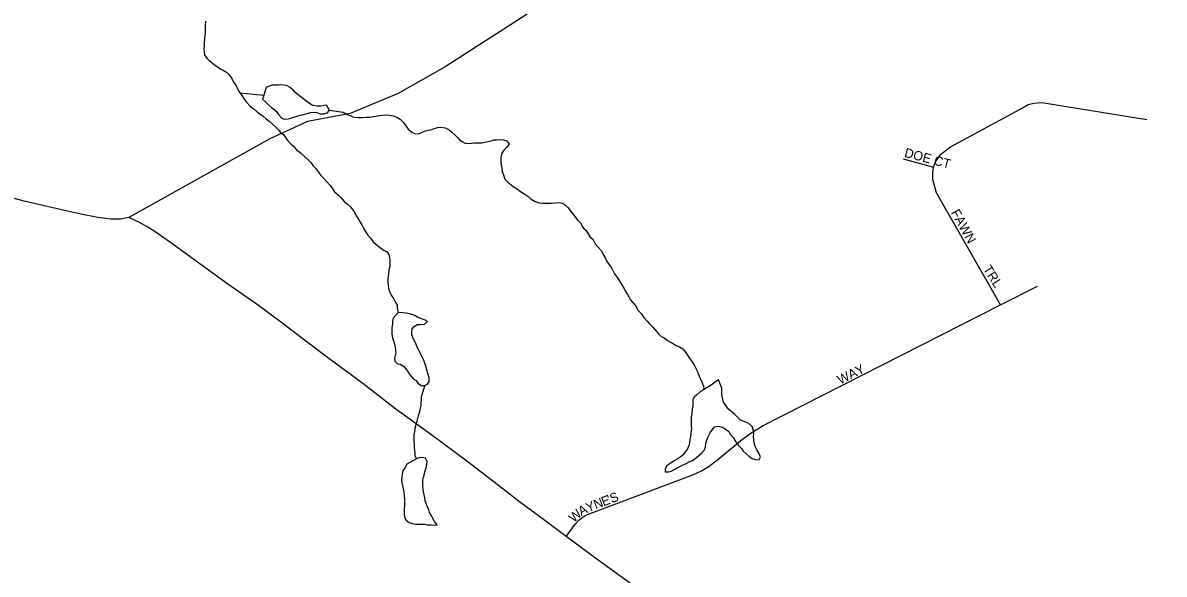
# Model space of a CAD drawing. Extents: x 1310247 to 1664935, y 284496 to 704931.
# Drawn here: x 1526231 to 1532360, y 482450 to 485411 of the extents above; entities that cross this region are included whole.
import ezdxf

# ---------------------------------------------------------------- set-up
doc = ezdxf.new("R2010")
doc.units = 0
for name, color, linetype in [('GM_P_State_Location', 7, 'Continuous'), ('GM_X_County_Road_Text', 7, 'Continuous'), ('GM_X_Interstate_Shield', 7, 'Continuous'), ('GM_X_Minor_River', 7, 'Continuous'), ('GM_X_Minor_River_Text', 7, 'Continuous'), ('GM_X_State_Location', 7, 'Continuous')]:
    doc.layers.add(name, color=color, linetype=linetype)

msp = doc.modelspace()

# ---------------------------------------------------------------- linework, layer by layer
at = {"layer": 'GM_X_County_Road_Text'}
msp.add_lwpolyline([(1532455.1, 487535.2), (1532342.7, 487410.6), (1532067.8, 487045.9), (1531842.7, 486907), (1531718.6, 486806.7), (1531563.1, 486624.6), (1531427.3, 486546.5), (1531199.2, 486479.8), (1530873.2, 486436.8), (1530696.2, 486421.5), (1530585.3, 486393.1), (1530475.5, 486312.6), (1530407.6, 486211.4), (1530306.2, 486146.8), (1530131, 486117.4), (1530009.7, 486069.1), (1529059.3, 485536.4), (1528499.3, 485174.1), (1528246, 485031.6), (1527989.2, 484923.3), (1527759.5, 484880.8), (1527557.2, 484787.6), (1526800, 484365.7)], dxfattribs=at)
at = {"layer": 'GM_X_Interstate_Shield'}
msp.add_lwpolyline([(1529533.6, 482371.9), (1529320.8, 482524.9), (1529147.8, 482653.3), (1529040.6, 482733), (1528898.3, 482838.7), (1528762.3, 482943.9), (1528615.6, 483056.2), (1528428.2, 483196), (1528234.8, 483335.9), (1528057.4, 483473.4), (1527881.8, 483602.7), (1527743.8, 483707), (1527615.6, 483804.9), (1527497.3, 483892.6), (1527331.4, 484007.6), (1527189.3, 484112), (1527043.2, 484216.5), (1526952.4, 484281.2), (1526902.9, 484312.7), (1526857.3, 484338.1), (1526800, 484365.7), (1526757.1, 484357), (1526702.8, 484356.5), (1526634.5, 484364.5), (1526542.4, 484383.1), (1526432.3, 484408.3), (1526238.3, 484453.9), (1526010.3, 484514.5)], dxfattribs=at)
at = {"layer": 'GM_X_Minor_River'}
for points in [[(1527538.2, 485063.8), (1527525.1, 485021.6)], [(1527876.9, 484943.1), (1527861.2, 484967.7), (1527847.1, 484966.1), (1527831, 484962.5), (1527812.9, 484962.9), (1527790.9, 484967.4), (1527775, 484973.8), (1527757.2, 484986.3), (1527741.5, 484998.7), (1527725.7, 485011.1), (1527709.9, 485023.5), (1527694.2, 485036), (1527680.5, 485050.3), (1527666.7, 485062.7), (1527650.9, 485073.1), (1527636.9, 485075.5), (1527618.9, 485077.9), (1527604.8, 485076.2), (1527586.7, 485076.7), (1527568.6, 485075.1), (1527538.2, 485063.8)], [(1527525.1, 485021.6), (1527518.5, 485000.1), (1527534.2, 484985.6), (1527549.9, 484971.2), (1527565.6, 484956.8), (1527579.4, 484946.4), (1527593.2, 484934.1), (1527604.8, 484917.7), (1527622.5, 484899.2), (1527636.4, 484892.9), (1527656.5, 484894.4), (1527670.6, 484898.1), (1527686.9, 484903.7), (1527703.1, 484909.3), (1527721.3, 484914.9), (1527739.5, 484918.5), (1527757.7, 484924.1), (1527777.9, 484929.6), (1527794, 484931.2), (1527810, 484928.8), (1527828, 484922.4), (1527848, 484921.9), (1527866.2, 484927.5), (1527876.6, 484941.3), (1527876.9, 484943.1)], [(1528247.4, 483854.9), (1528220.5, 483825.4), (1528216.1, 483807.5), (1528215.7, 483793.4), (1528213.2, 483773.4), (1528212.8, 483757.4), (1528212.4, 483739.3), (1528215.9, 483719.2), (1528221.5, 483703), (1528227.1, 483684.8), (1528230.7, 483668.7), (1528232.3, 483652.6), (1528234, 483638.5), (1528229.6, 483624.6), (1528227.3, 483610.6), (1528228.9, 483594.5), (1528242.6, 483580.1), (1528256.6, 483577.8), (1528274.4, 483567.3), (1528288.1, 483552.9), (1528299.7, 483534.6), (1528309.4, 483520.3), (1528326.9, 483499.8), (1528342.8, 483489.4), (1528352.5, 483475.1), (1528370.2, 483462.7), (1528389.9, 483463)], [(1528389.9, 483463), (1528404.6, 483469.9), (1528412.9, 483483.7), (1528413.4, 483501.8), (1528407.9, 483522), (1528402.3, 483540.1), (1528394.9, 483566.4), (1528387.4, 483588.6), (1528381.7, 483602.8), (1528374.1, 483619.1), (1528364.6, 483639.4), (1528354.9, 483655.7), (1528349.3, 483669.8), (1528341.7, 483688.1), (1528328.2, 483712.5), (1528320.7, 483734.7), (1528319.1, 483748.8), (1528321.5, 483766.8), (1528331.9, 483780.6), (1528350.2, 483790.2), (1528364.3, 483789.9), (1528388.5, 483793.3), (1528404.9, 483806.9), (1528391, 483813.3), (1528373.1, 483821.7), (1528349.2, 483830.3), (1528335.4, 483838.7), (1528307.5, 483847.4), (1528289.5, 483851.9), (1528273.5, 483854.2), (1528247.4, 483854.9)], [(1529888, 483441.3), (1529882.3, 483438.2), (1529866, 483426.6), (1529849.6, 483412.9), (1529835.2, 483401.2), (1529828.8, 483387.3), (1529828.5, 483373.3), (1529828, 483353.3), (1529825.6, 483337.3), (1529822.9, 483309.2), (1529820.5, 483293.3), (1529819.9, 483269.2), (1529819.3, 483247.1), (1529821, 483233), (1529818.3, 483207), (1529815.8, 483187), (1529813.5, 483173), (1529811, 483155), (1529806.6, 483141.1), (1529800.2, 483123.2), (1529789.8, 483109.4), (1529777.3, 483091.6), (1529760.9, 483078), (1529744.6, 483068.4), (1529724.2, 483056.8), (1529705.8, 483043.2), (1529689.4, 483031.6), (1529681, 483015.7), (1529680.6, 482999.7), (1529698.7, 482999.2), (1529712.8, 483002.9), (1529755.6, 483026), (1529769.8, 483033.6), (1529790.2, 483043.2), (1529812.5, 483054.7), (1529826.7, 483060.3), (1529849.2, 483075.9), (1529863.6, 483089.6), (1529878, 483101.3), (1529892.4, 483117), (1529896.8, 483132.9), (1529899.3, 483152.9), (1529908.1, 483180.8), (1529922.9, 483212.5), (1529935.4, 483228.3), (1529945.8, 483242.1), (1529963.9, 483245.6), (1529981.9, 483241.2), (1529997.8, 483234.8), (1530021.5, 483216.2), (1530029.1, 483202), (1530044.8, 483183.5), (1530058.3, 483163.1), (1530073.8, 483140.7), (1530089.5, 483124.2), (1530099.2, 483110), (1530130.6, 483081.1), (1530150.4, 483068.6), (1530170.4, 483064.1), (1530184.5, 483065.8), (1530192.8, 483079.6), (1530183.3, 483099.9), (1530171.7, 483118.2), (1530164.1, 483136.5), (1530158.5, 483154.7), (1530156.9, 483170.8), (1530155.4, 483188.9), (1530155.8, 483206.9), (1530154.2, 483221), (1530146.7, 483243.2), (1530129, 483259.7), (1530105.2, 483270.3), (1530085.2, 483276.8), (1530071.5, 483289.2), (1530053.9, 483307.7), (1530040.1, 483320.1), (1530022.4, 483334.5), (1530010.7, 483348.9), (1529993.2, 483373.4), (1529989.6, 483387.5), (1529985.9, 483403.6), (1529984.3, 483419.7), (1529984.7, 483433.8), (1529985.1, 483449.8), (1529966.1, 483494.4)], [(1529966.1, 483494.4), (1529951.8, 483484.7), (1529933.3, 483469.1), (1529915, 483457.5), (1529888, 483441.3)], [(1528266.9, 482941.5), (1528274.1, 482909.2), (1528277.7, 482891), (1528279.2, 482873), (1528280.7, 482850.8), (1528280, 482822.8), (1528279.3, 482794.7), (1528278.9, 482778.6), (1528280.3, 482756.5), (1528290, 482740.3), (1528305.8, 482727.8), (1528321.7, 482721.4), (1528339.7, 482719), (1528355.8, 482718.6), (1528373.8, 482718.2), (1528389.9, 482717.8), (1528403.9, 482715.5), (1528424, 482715), (1528438, 482712.6), (1528456.1, 482714.2), (1528442.5, 482732.6), (1528430.9, 482752.9), (1528423.2, 482767.1), (1528415.6, 482781.4), (1528411.9, 482795.5), (1528398.5, 482823.9), (1528391.1, 482846.2), (1528389.4, 482860.3), (1528385.8, 482876.4), (1528380.4, 482902.6), (1528379.1, 482930.7), (1528379.7, 482954.8), (1528382.1, 482968.8), (1528388.6, 482988.7), (1528391, 483004.7), (1528397.4, 483020.6), (1528399.9, 483040.6), (1528402.3, 483054.6), (1528392.7, 483072.9), (1528374.7, 483077.3), (1528358.6, 483075.7), (1528344.4, 483070)], [(1528344.4, 483070), (1528293.4, 483041.1), (1528285, 483023.3), (1528272.5, 483005.5), (1528268, 482985.6), (1528265.6, 482971.6), (1528265.3, 482957.6), (1528266.9, 482941.5)]]:
    msp.add_lwpolyline(points, dxfattribs=at)
at = {"layer": 'GM_X_Minor_River_Text'}
for points in [[(1527211.5, 485418.8), (1527211, 485398.7), (1527210.6, 485380.7), (1527210, 485358.6), (1527207.6, 485344.6), (1527207.2, 485328.6), (1527204.5, 485298.6), (1527204.1, 485284.5), (1527203.8, 485270.5), (1527205.4, 485252.4), (1527207, 485238.3), (1527218.6, 485220), (1527232.4, 485207.6), (1527246.2, 485197.2), (1527259.9, 485184.9), (1527279.7, 485172.4), (1527293.5, 485162), (1527307.4, 485155.6), (1527325.2, 485145.2), (1527338.9, 485130.8), (1527352.5, 485112.4), (1527362.1, 485092.1), (1527375.7, 485075.8), (1527381.4, 485059.6), (1527396.8, 485035.1), (1527406.5, 485020.8), (1527416.2, 485006.5), (1527429.8, 484986.2), (1527453.2, 484961.5), (1527473, 484947), (1527490.7, 484930.5), (1527504.5, 484922.2), (1527522.3, 484909.7), (1527538, 484895.3), (1527553.7, 484882.8), (1527571.4, 484866.4), (1527589.1, 484849.9), (1527604.8, 484835.5), (1527614.5, 484821.2), (1527630.3, 484810.8), (1527645.9, 484790.3), (1527655.6, 484776.1), (1527669.3, 484761.7), (1527683, 484749.3), (1527700.6, 484728.8), (1527720.3, 484714.3), (1527745.9, 484691.6), (1527765.5, 484673.1), (1527779.2, 484658.7), (1527788.9, 484644.4), (1527802.6, 484630), (1527818.2, 484609.6), (1527831.8, 484591.2), (1527847.4, 484574.8), (1527865, 484554.3), (1527880.7, 484537.9), (1527896.2, 484517.5), (1527903.9, 484503.2), (1527923.6, 484486.7), (1527939.3, 484472.3), (1527958.8, 484449.7), (1527974.6, 484437.3), (1527990.3, 484422.9), (1528002, 484408.5), (1528013.6, 484390.2), (1528021.2, 484374), (1528034.8, 484353.6), (1528042.5, 484339.4), (1528054.1, 484323), (1528061.7, 484304.8), (1528073.3, 484286.5), (1528082.9, 484270.2), (1528098.6, 484253.7), (1528112.2, 484235.3), (1528133.8, 484216.8), (1528151.6, 484202.3), (1528171.3, 484187.8), (1528185.2, 484183.4), (1528196.9, 484167.1), (1528200.5, 484151), (1528202.1, 484134.9), (1528201.7, 484116.8), (1528201.3, 484102.8), (1528196.9, 484086.8), (1528194.3, 484064.8)], [(1527396.8, 485035.1), (1527525.1, 485021.6)], [(1527876.6, 484941.3), (1527950.7, 484931.5), (1527972.5, 484918.9), (1527988.4, 484912.5), (1528002.3, 484906.1), (1528016.3, 484903.8), (1528032.3, 484901.4), (1528054.5, 484902.9), (1528076.6, 484904.3), (1528094.7, 484903.9), (1528114.9, 484907.4), (1528133, 484911), (1528163.3, 484914.3), (1528183.4, 484915.8), (1528197.4, 484915.5), (1528219.4, 484910.9), (1528239.3, 484904.4), (1528257.2, 484894), (1528270.9, 484879.6), (1528290.3, 484855.1), (1528300, 484838.8), (1528321.7, 484822.2), (1528341.6, 484813.7), (1528361.7, 484817.2), (1528375.9, 484822.9), (1528394.2, 484830.5), (1528408.4, 484834.1), (1528422.5, 484835.8), (1528440.7, 484843.4), (1528459, 484849), (1528475.1, 484850.6), (1528499.1, 484846), (1528520.9, 484835.5), (1528534.6, 484823.1), (1528550.4, 484808.7), (1528564.1, 484796.3), (1528575.8, 484782), (1528589.7, 484773.6), (1528605.5, 484765.2), (1528623.5, 484762.8), (1528639.6, 484764.4), (1528655.8, 484766), (1528677.8, 484765.5), (1528696, 484767), (1528720.2, 484772.5), (1528746.5, 484777.8), (1528760.6, 484781.5), (1528774.7, 484783.2), (1528794.8, 484784.7), (1528812.9, 484782.3), (1528830.8, 484777.8), (1528842.4, 484759.5), (1528827.9, 484741.8), (1528813.5, 484726.1), (1528803, 484710.3), (1528798.4, 484686.3), (1528797.9, 484664.2), (1528799.5, 484648.1), (1528803, 484628), (1528804.6, 484611.9), (1528812.2, 484593.7), (1528819.7, 484571.4), (1528833.4, 484557), (1528851.1, 484542.6), (1528864.9, 484532.2), (1528884.7, 484519.7), (1528898.5, 484509.3), (1528918.3, 484496.8), (1528942, 484480.2), (1528961.6, 484463.7), (1528981.4, 484451.1), (1529005.4, 484444.5), (1529021.4, 484442.2), (1529045.5, 484441.6), (1529067.6, 484443), (1529089.7, 484444.5), (1529105.8, 484446.1), (1529121.9, 484443.8), (1529137.8, 484437.3), (1529157.4, 484418.8), (1529174.9, 484396.3), (1529192.5, 484375.8), (1529210, 484351.3), (1529227.6, 484334.8), (1529233.3, 484320.7), (1529243, 484306.4), (1529256.8, 484296), (1529278, 484259.4), (1529291.8, 484249), (1529305.2, 484224.6), (1529318.9, 484208.3), (1529338.4, 484185.7), (1529346.1, 484169.5), (1529355.7, 484153.2), (1529365.2, 484132.9), (1529382.7, 484108.4), (1529394.4, 484092.1), (1529407.7, 484063.7), (1529423.3, 484043.2), (1529436.8, 484020.8), (1529458, 483986.2)], [(1528194.3, 484064.8), (1528192, 484050.8), (1528191.6, 484034.8), (1528191.2, 484018.8), (1528192.8, 484000.7), (1528194.4, 483986.6), (1528200, 483968.4), (1528209.5, 483948.1), (1528221.1, 483929.8), (1528232.7, 483909.4), (1528240.3, 483895.2), (1528241.5, 483880.3), (1528247.4, 483854.9)], [(1529458, 483986.2), (1529467.7, 483969.9), (1529477.3, 483951.6), (1529494.6, 483923.1), (1529512.2, 483902.6), (1529523.9, 483888.3), (1529533.4, 483868), (1529551.1, 483849.5), (1529566.6, 483829.1), (1529584.2, 483808.6), (1529595.9, 483794.3), (1529611.5, 483777.8), (1529625.3, 483763.5), (1529644.8, 483740.9), (1529658.5, 483726.5), (1529672.4, 483720.2), (1529692.1, 483705.7), (1529706, 483697.3), (1529719.9, 483691), (1529739.7, 483678.4), (1529757.5, 483670), (1529775.3, 483659.5), (1529791, 483641.1), (1529800.6, 483626.8), (1529808.3, 483612.6), (1529825.8, 483590.1), (1529835.4, 483571.8), (1529845.1, 483555.5), (1529852.8, 483541.3), (1529858.4, 483527.1), (1529862.1, 483513), (1529869.7, 483496.7), (1529877.4, 483480.5), (1529886.9, 483460.2), (1529888, 483441.3)], [(1528389.9, 483463), (1528373, 483414.4), (1528370.7, 483400.5), (1528370.3, 483386.4), (1528367.9, 483370.4), (1528367.6, 483356.4), (1528363, 483334.4), (1528358.6, 483316.5), (1528354.1, 483300.5), (1528349.8, 483286.6), (1528347.4, 483272.6), (1528340.9, 483252.7), (1528336.4, 483232.7), (1528334, 483216.7), (1528331.5, 483198.7), (1528331.1, 483182.7), (1528330.7, 483164.6), (1528332.2, 483144.5), (1528331.8, 483130.5), (1528333.5, 483116.4), (1528335.2, 483102.3), (1528336.7, 483084.2), (1528344.4, 483070)]]:
    msp.add_lwpolyline(points, dxfattribs=at)
at = {"layer": 'GM_X_State_Location'}
for points in [[(1531481.5, 483896.6), (1531136.7, 484497.5), (1531117.2, 484568.9), (1531117.2, 484597.1), (1531117.2, 484605.7), (1531121.5, 484635.5), (1531132.3, 484664.2), (1531160.5, 484705.3), (1531212.4, 484744.2), (1531586.8, 484947.7), (1531630, 484971.4), (1531660.4, 484980.1), (1531703.6, 484982.3), (1531768.6, 484971.4), (1532266.3, 484891.4)], [(1530958.1, 484680.4), (1531121.5, 484635.5)], [(1529147.8, 482653.3), (1529197.4, 482718.9), (1529218, 482741.3), (1529231.3, 482750.7), (1529251.2, 482765), (1529278.3, 482776), (1529815, 482977.3), (1529848, 482991.9), (1529879.4, 483007), (1529917.2, 483030.8), (1529962.7, 483065.5), (1530095.2, 483174.8), (1530145, 483211), (1530206.1, 483248.9), (1531481.5, 483896.6), (1531680.4, 483996.5)]]:
    msp.add_lwpolyline(points, dxfattribs=at)

# ---------------------------------------------------------------- texts
at = {"layer": 'GM_P_State_Location'}
for s, rotation, p in [('DOE CT', 345.14079, (1530961.3, 484691.7)), ('FAWN', 299.05564, (1531213.5, 484392.4)), ('TRL', 302.47184, (1531384.8, 484089.2)), ('WAY', 26.56213, (1530620.3, 483467.8)), ('Y', 21.97593, (1529266.8, 482782)), ('N', 20.64047, (1529307.3, 482798.3)), ('E', 20.54325, (1529348.4, 482813.8)), ("'", 20.54867, (1529381.4, 482826.2)), ('S', 20.54325, (1529393.8, 482830.8)), ('W', 42.90706, (1529190.2, 482724.6)), ('A', 28.45173, (1529229.4, 482761.6))]:
    msp.add_text(s, height=50, rotation=rotation, dxfattribs=at).set_placement(p)

doc.saveas('drawing.dxf')
